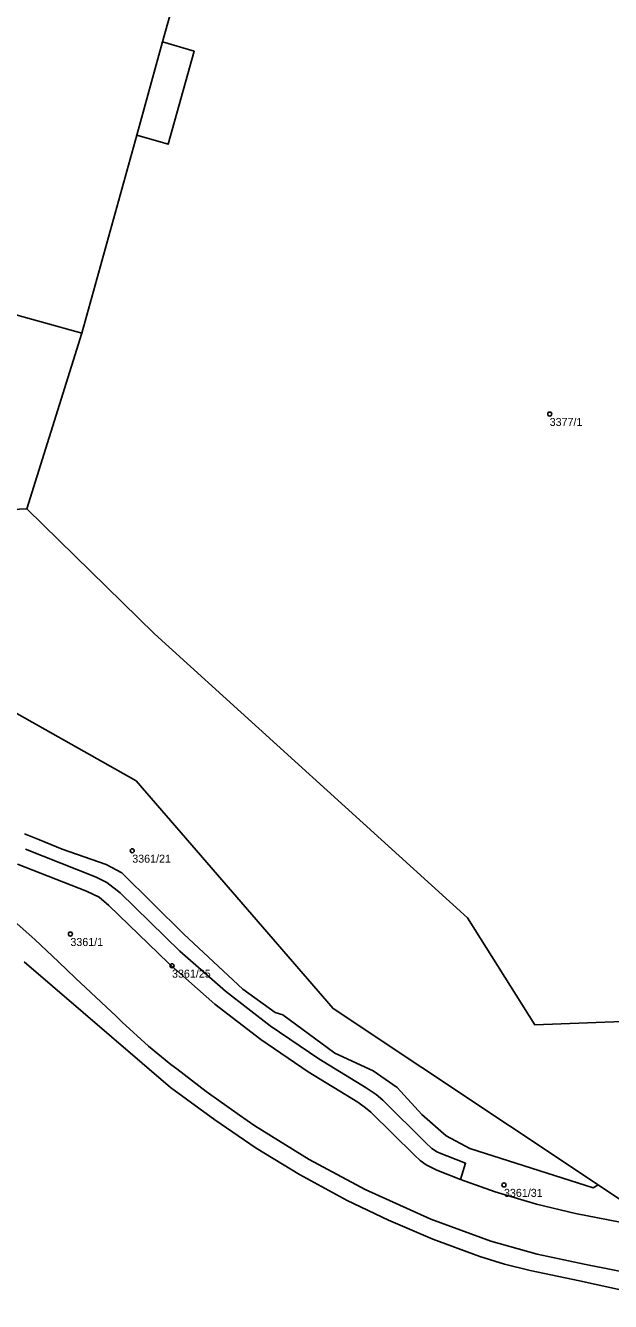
# Model space of a CAD drawing. Extents: x -878211 to -870363, y -1058464 to -1052522.
# Drawn here: x -875079.7 to -875006.6, y -1056053.3 to -1055893.9 of the extents above; entities that cross this region are included whole.
import ezdxf

# ---------------------------------------------------------------- set-up
doc = ezdxf.new("R2010")
doc.units = 0
for name, color, linetype in [('Definiční body', 7, 'Continuous'), ('Polygon budovy', 7, 'Continuous'), ('Polygon parcely', 7, 'Continuous')]:
    doc.layers.add(name, color=color, linetype=linetype)

msp = doc.modelspace()

# ---------------------------------------------------------------- linework, layer by layer
at = {"layer": 'Definiční body'}
for centre in [(-875014.23, -1055942.43994), (-875066.4, -1055997.00994), (-875074.13, -1056007.41994), (-875061.43, -1056011.37994), (-875019.94, -1056038.76994)]:
    msp.add_circle(centre, 0.25, dxfattribs=at)
at = {"layer": 'Polygon budovy'}
msp.add_lwpolyline([(-875116.24, -1055850.5), (-875119.71, -1055862.63), (-875111.27, -1055865.03), (-875112.03, -1055867.63), (-875120.72, -1055865.17), (-875123.11, -1055864.5), (-875134.3, -1055904.27), (-875123.03, -1055907.5), (-875123.82, -1055910.41), (-875124.11, -1055911.45), (-875127.1, -1055922.39), (-875083.66, -1055934.48), (-875082.27, -1055929.65), (-875072.7, -1055932.34), (-875065.81, -1055907.59), (-875062.62, -1055895.94), (-875055.58, -1055870.85), (-875065.2, -1055868.18), (-875063.87, -1055863.39), (-875080.89, -1055858.65), (-875080.14, -1055855.95), (-875100.57, -1055850.31), (-875112.16, -1055847.03), (-875113.39, -1055851.34)], close=True, dxfattribs=at)
at = {"layer": 'Polygon parcely'}
for points in [[(-875123.11, -1055864.5), (-875134.3, -1055904.27), (-875123.03, -1055907.5), (-875123.82, -1055910.41), (-875124.11, -1055911.45), (-875127.1, -1055922.39), (-875083.66, -1055934.48), (-875082.27, -1055929.65), (-875072.7, -1055932.34), (-875065.81, -1055907.59), (-875061.91, -1055908.73), (-875058.68, -1055897.12), (-875062.62, -1055895.94), (-875055.58, -1055870.85)], [(-875055.58, -1055870.85), (-875062.62, -1055895.94), (-875058.68, -1055897.12), (-875061.91, -1055908.73), (-875065.81, -1055907.59), (-875072.7, -1055932.34), (-875079.57, -1055954.29), (-875063.64, -1055969.91), (-875024.49, -1056005.41), (-875016.09, -1056018.75), (-874998.56, -1056018.11), (-874984.12, -1056012.48), (-874980.62, -1056010.78), (-874976.02, -1056009.61), (-874895.29, -1056011.59), (-874874.29, -1056011.37), (-874872.36, -1055931.21), (-874871.35, -1055929.79), (-874893.87, -1055917.98), (-874899.59, -1055916.64), (-874901.43, -1055917.82), (-874936.84, -1055890.36)], [(-875169.29, -1055890.84), (-875154, -1055899.05), (-875152.56, -1055902.24), (-875152.47, -1055902.43), (-875150.81, -1055906.09), (-875150.65, -1055906.45), (-875150.05, -1055907.78), (-875146.67, -1055931.58), (-875138.05, -1055943.23), (-875130.88, -1055952.14), (-875095.83, -1055971.1), (-875096.99, -1055973.45), (-875095.49, -1055974.64), (-875093.88, -1055972.52), (-875065.92, -1055988.26), (-875041.29, -1056016.74), (-875008.17, -1056038.77), (-875002, -1056042.88)], [(-874998.56, -1056018.11), (-875016.09, -1056018.75), (-875024.49, -1056005.41), (-875063.64, -1055969.91), (-875079.57, -1055954.29), (-875082.34, -1055954.43), (-875083.8, -1055953.62), (-875106.37, -1055941.12), (-875118.96, -1055934.43), (-875122.63, -1055932.45), (-875125.99, -1055929.83), (-875128.82, -1055926.64), (-875130.6, -1055922.83), (-875135.47, -1055905.63), (-875141.41, -1055896.36), (-875142.46, -1055895.19), (-875142.62, -1055895.02), (-875145.04, -1055892.35)], [(-875079.88, -1055994.89), (-875078.01, -1055995.66), (-875075.16, -1055996.81), (-875069.64, -1055998.74), (-875067.71, -1055999.78), (-875059.95, -1056007.43), (-875052.59, -1056014.32), (-875048.55, -1056017.21), (-875047.58, -1056017.53), (-875041.09, -1056022.29), (-875036.29, -1056024.53), (-875033.31, -1056026.58), (-875030.19, -1056029.95), (-875027.15, -1056032.62), (-875024.2, -1056034.23), (-875008.78, -1056039.15), (-875008.17, -1056038.77), (-875041.29, -1056016.74), (-875065.92, -1055988.26), (-875093.88, -1055972.52)], [(-875002, -1056042.88), (-875008.17, -1056038.77), (-875008.78, -1056039.15), (-875024.2, -1056034.23), (-875027.15, -1056032.62), (-875030.19, -1056029.95), (-875033.31, -1056026.58), (-875036.29, -1056024.53), (-875041.09, -1056022.29), (-875047.58, -1056017.53), (-875048.55, -1056017.21), (-875052.59, -1056014.32), (-875059.95, -1056007.43), (-875067.71, -1055999.78), (-875069.64, -1055998.74), (-875075.16, -1055996.81), (-875078.01, -1055995.66), (-875079.88, -1055994.89)], [(-875080.74, -1055998.69), (-875072.12, -1056002.08), (-875070.54, -1056002.81), (-875069.33, -1056003.85), (-875061.88, -1056011.07), (-875056.06, -1056016.16), (-875050.33, -1056020.61), (-875044.4, -1056024.64), (-875038.2, -1056028.41), (-875037.24, -1056029.12), (-875036.57, -1056029.67), (-875031.14, -1056035.04), (-875030.42, -1056035.72), (-875029.65, -1056036.27), (-875028.35, -1056036.91), (-875025.36, -1056038.07), (-875024.73, -1056036.06), (-875028.26, -1056034.67), (-875028.95, -1056034.22), (-875029.77, -1056033.48), (-875035.09, -1056028.19), (-875035.93, -1056027.45), (-875037.17, -1056026.63), (-875043.09, -1056022.99), (-875049.15, -1056018.9), (-875054.76, -1056014.57), (-875060.46, -1056009.55), (-875067.93, -1056002.28), (-875069.58, -1056000.97), (-875070.92, -1056000.33), (-875079.75, -1055996.81)], [(-875079.75, -1055996.81), (-875070.92, -1056000.33), (-875069.58, -1056000.97), (-875067.93, -1056002.28), (-875060.46, -1056009.55), (-875054.76, -1056014.57), (-875049.15, -1056018.9), (-875043.09, -1056022.99), (-875037.17, -1056026.63), (-875035.93, -1056027.45), (-875035.09, -1056028.19), (-875029.77, -1056033.48), (-875028.95, -1056034.22), (-875028.26, -1056034.67), (-875024.73, -1056036.06), (-875025.36, -1056038.07), (-875021.05, -1056039.61), (-875015.88, -1056041.19), (-875011, -1056042.32), (-875004.13, -1056043.67)], [(-875004.13, -1056043.67), (-875011, -1056042.32), (-875015.88, -1056041.19), (-875021.05, -1056039.61), (-875025.36, -1056038.07), (-875028.35, -1056036.91), (-875029.65, -1056036.27), (-875030.42, -1056035.72), (-875031.14, -1056035.04), (-875036.57, -1056029.67), (-875037.24, -1056029.12), (-875038.2, -1056028.41), (-875044.4, -1056024.64), (-875050.33, -1056020.61), (-875056.06, -1056016.16), (-875061.88, -1056011.07), (-875069.33, -1056003.85), (-875070.54, -1056002.81), (-875072.12, -1056002.08), (-875080.74, -1055998.69)], [(-875081.55, -1056005.49), (-875078.56, -1056008.08), (-875075.63, -1056010.87), (-875073.51, -1056012.95), (-875068.37, -1056017.72), (-875067.67, -1056018.41), (-875064.38, -1056021.41), (-875061.59, -1056023.7), (-875060.83, -1056024.28), (-875057.17, -1056027.09), (-875052.98, -1056030.05), (-875051.1, -1056031.37), (-875044.28, -1056035.59), (-875037.31, -1056039.34), (-875029.08, -1056043.04), (-875021.57, -1056045.8), (-875015.81, -1056047.43), (-875009.91, -1056048.68), (-875002.97, -1056050.04)], [(-875002.97, -1056050.04), (-875009.91, -1056048.68), (-875015.81, -1056047.43), (-875021.57, -1056045.8), (-875029.08, -1056043.04), (-875037.31, -1056039.34), (-875044.28, -1056035.59), (-875051.1, -1056031.37), (-875052.98, -1056030.05), (-875057.17, -1056027.09), (-875060.83, -1056024.28), (-875061.59, -1056023.7), (-875064.38, -1056021.41), (-875067.67, -1056018.41), (-875068.37, -1056017.72), (-875073.51, -1056012.95), (-875075.63, -1056010.87), (-875078.56, -1056008.08), (-875081.55, -1056005.49)], [(-874998.77, -1056053.33), (-875010.52, -1056050.77), (-875016.65, -1056049.46), (-875019.88, -1056048.68), (-875022.97, -1056047.72), (-875028.82, -1056045.53), (-875034.38, -1056043.19), (-875039.53, -1056040.72), (-875045.49, -1056037.45), (-875050.91, -1056034.16), (-875056.06, -1056030.65), (-875061.6, -1056026.6), (-875079.91, -1056010.9)], [(-875079.91, -1056010.9), (-875061.6, -1056026.6), (-875056.06, -1056030.65), (-875050.91, -1056034.16), (-875045.49, -1056037.45), (-875039.53, -1056040.72), (-875034.38, -1056043.19), (-875028.82, -1056045.53), (-875022.97, -1056047.72), (-875019.88, -1056048.68), (-875016.65, -1056049.46), (-875010.52, -1056050.77), (-874998.77, -1056053.33)]]:
    msp.add_lwpolyline(points, dxfattribs=at)
msp.add_lwpolyline([(-875141.16, -1055895.8), (-875141.41, -1055896.36), (-875135.47, -1055905.63), (-875130.6, -1055922.83), (-875128.82, -1055926.64), (-875125.99, -1055929.83), (-875122.63, -1055932.45), (-875118.96, -1055934.43), (-875106.37, -1055941.12), (-875083.8, -1055953.62), (-875082.34, -1055954.43), (-875079.57, -1055954.29), (-875072.7, -1055932.34), (-875082.27, -1055929.65), (-875083.66, -1055934.48), (-875127.1, -1055922.39), (-875124.11, -1055911.45), (-875135.22, -1055905.28), (-875140.43, -1055896.54)], close=True, dxfattribs=at)

# ---------------------------------------------------------------- texts
at = {"layer": 'Definiční body'}
for s, p in [('3377/1', (-875014.23, -1055943.929)), ('3361/21', (-875066.4, -1055998.499)), ('3361/1', (-875074.13, -1056008.909)), ('3361/25', (-875061.43, -1056012.869)), ('3361/31', (-875019.94, -1056040.259))]:
    msp.add_text(s, height=0.999996, dxfattribs=at).set_placement(p)

doc.saveas('drawing.dxf')
